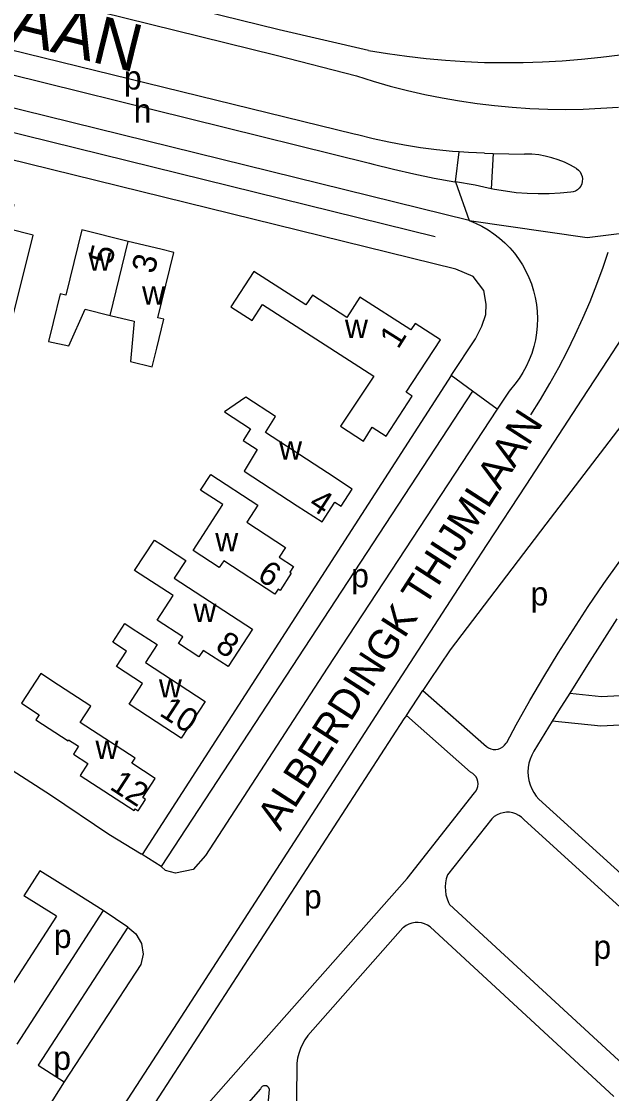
# Model space of a CAD drawing. Extents: x 161141 to 163125, y 381621 to 383200.
# Drawn here: x 161502.1 to 161601.6, y 382000.5 to 382181.3 of the extents above; entities that cross this region are included whole.
import ezdxf

# ---------------------------------------------------------------- set-up
doc = ezdxf.new("R2010")
doc.units = 0
for name, color, linetype in [('BLT_Basislijn', 7, 'Continuous'), ('BLT_Bebouwing', 7, 'Continuous'), ('BLT_Centroide', 7, 'Continuous'), ('BLT_Huisnummer', 7, 'Continuous'), ('BLT_Onderverdeling_panden', 7, 'Continuous'), ('BLT_Straatnaam', 7, 'Continuous'), ('BLT_Straatnaam_hoofdweg', 7, 'Continuous'), ('BLT_Vlakafsluiter', 7, 'Continuous')]:
    doc.layers.add(name, color=color, linetype=linetype)

msp = doc.modelspace()

# ---------------------------------------------------------------- linework, layer by layer
at = {"layer": 'BLT_Basislijn'}
for p, q in [((161577.61, 382147.74), (161438.48, 382181.99)), ((161580.2, 382159.09), (161581.68, 382159.05)), ((161581.68, 382159.05), (161581.34, 382153.08)), ((161581.68, 382159.05), (161586.96, 382158.93)), ((161578.66, 382153.71), (161575.32, 382154.24)), ((161601.04, 382124.28), (161603.27, 382127.68)), ((161574.59, 382121.57), (161522.49, 382040.82)), ((161578.19, 382118.94), (161574.59, 382121.57)), ((161578.19, 382118.94), (161525.69, 382038.83)), ((161582.34, 382115.91), (161578.19, 382118.94)), ((161584.34, 382118.95), (161582.34, 382115.91)), ((161575.81, 382085.68), (161580.67, 382093.11)), ((161567.03, 382064.29), (161569.83, 382068.49)), ((161522.49, 382040.82), (161522.29, 382040.94)), ((161525.69, 382038.83), (161522.49, 382040.82)), ((161515.93, 382031.42), (161501.34, 382008.86)), ((161520.09, 382028.61), (161515.93, 382031.42)), ((161508.02, 382030.46), (161496.2, 382012.19)), ((161520.09, 382028.61), (161504.93, 382005.34)), ((161522.27, 382022.3), (161509.31, 382002.51)), ((161478.82, 381936.02), (161528.43, 382012.47)), ((161504.93, 382005.34), (161509.31, 382002.51)), ((161509.31, 382002.51), (161504.27, 381994.49))]:
    msp.add_line(p, q, dxfattribs=at)
for points in [[(161560.62, 382176.41), (161545.57, 382179.87), (161414.48, 382212.15)], [(161417.1, 382207.43), (161417.87, 382207.02), (161545.08, 382175.58), (161558.6, 382172.13)], [(161575.91, 382159.3), (161574.79, 382159.38), (161572.09, 382159.65), (161569.4, 382159.99), (161566.73, 382160.42), (161564.06, 382160.92), (161561.42, 382161.5), (161558.79, 382162.16), (161558.23, 382162.31), (161500, 382176.55), (161440.48, 382191.25), (161423.98, 382195.51), (161417.63, 382197.28)], [(161416.7, 382193.12), (161425.52, 382190.9), (161439.31, 382187.51), (161500, 382172.47), (161560.84, 382157.4), (161561.46, 382157.23), (161564.86, 382156.37), (161568.29, 382155.59), (161571.73, 382154.88), (161575.19, 382154.26), (161575.32, 382154.24)], [(161571.87, 382145), (161411.72, 382184.47), (161385.01, 382191.48)], [(161382.01, 382187.19), (161381.71, 382186.78), (161374.84, 382166.75), (161370.17, 382155.35), (161365.86, 382146.45), (161365.8, 382143.9), (161366.88, 382142.33), (161374.51, 382137.13), (161383.63, 382131.44), (161404.83, 382117.4), (161413.7, 382111.85), (161413.96, 382111.85), (161423.8, 382105.03), (161440.74, 382094.38), (161440.77, 382094.15), (161441.8, 382093.21), (161455.89, 382084.27), (161457.77, 382082.61), (161459.58, 382081.61), (161462.78, 382079.32), (161507, 382050.9), (161516.84, 382044.29), (161522.29, 382040.94)], [(161574.59, 382121.57), (161578.68, 382127.76), (161579.74, 382129.89), (161580.44, 382131.88), (161580.51, 382133.62), (161580.11, 382135.93), (161578.32, 382138.29), (161575.39, 382139.5), (161382.01, 382187.19)], [(161560.62, 382176.41), (161563.86, 382175.88), (161567.11, 382175.42), (161570.36, 382175.04), (161573.63, 382174.75), (161576.9, 382174.53), (161580.18, 382174.39), (161583.46, 382174.34), (161586.74, 382174.36), (161590.01, 382174.46), (161593.29, 382174.65), (161596.56, 382174.91), (161599.82, 382175.25), (161603.07, 382175.67), (161606.31, 382176.18), (161609.54, 382176.76), (161612.75, 382177.41), (161615.95, 382178.15), (161619.12, 382178.96), (161622.28, 382179.86), (161625.41, 382180.83), (161628.52, 382181.87)], [(161558.6, 382172.13), (161561.45, 382171.23), (161564.32, 382170.4), (161567.21, 382169.65), (161570.12, 382168.98), (161573.05, 382168.39), (161575.99, 382167.88), (161578.95, 382167.44), (161581.92, 382167.09), (161584.89, 382166.81), (161587.87, 382166.62), (161590.86, 382166.5), (161593.85, 382166.47), (161596.83, 382166.51), (161599.82, 382166.64), (161602.8, 382166.84)], [(161575.32, 382154.24), (161575.91, 382159.3)], [(161580.2, 382159.09), (161577.49, 382159.19), (161575.91, 382159.3)], [(161595.72, 382156.48), (161594.73, 382157.05), (161593.71, 382157.54), (161592.65, 382157.97), (161591.57, 382158.32), (161590.46, 382158.59), (161589.34, 382158.78), (161588.21, 382158.9), (161587.07, 382158.93), (161586.96, 382158.93)], [(161595.72, 382156.48), (161596.05, 382156.22), (161596.32, 382155.91), (161596.53, 382155.55), (161596.67, 382155.15), (161596.72, 382154.74), (161596.7, 382154.33), (161596.6, 382153.92), (161596.43, 382153.54), (161596.18, 382153.2), (161595.88, 382152.92), (161595.53, 382152.7), (161595.14, 382152.55), (161594.79, 382152.48)], [(161581.34, 382153.08), (161580.1, 382153.34), (161578.66, 382153.71)], [(161594.79, 382152.48), (161592.95, 382152.31), (161591.1, 382152.22), (161589.25, 382152.2), (161587.41, 382152.27), (161585.56, 382152.42), (161583.73, 382152.65), (161581.9, 382152.96), (161581.34, 382153.08)], [(161577.61, 382147.74), (161578.71, 382147.28), (161579.78, 382146.75), (161580.81, 382146.16), (161581.8, 382145.49), (161582.74, 382144.76), (161583.63, 382143.97), (161584.47, 382143.11), (161585.24, 382142.21), (161585.96, 382141.26), (161586.61, 382140.26), (161587.18, 382139.21), (161587.69, 382138.14), (161588.13, 382137.03), (161588.49, 382135.89), (161588.77, 382134.73), (161588.98, 382133.56), (161589.1, 382132.37), (161589.15, 382131.18), (161589.11, 382129.99), (161589, 382128.8), (161588.8, 382127.63), (161588.53, 382126.47), (161588.18, 382125.33), (161587.76, 382124.21), (161587.26, 382123.13), (161586.69, 382122.08), (161586.05, 382121.08), (161585.34, 382120.12), (161584.57, 382119.21), (161584.34, 382118.95)], [(161588.02, 382114.95), (161589.65, 382117.57), (161591.22, 382120.23), (161592.72, 382122.93), (161594.15, 382125.67), (161595.5, 382128.45), (161596.79, 382131.25), (161598, 382134.1), (161599.14, 382136.97), (161600.2, 382139.87), (161601.06, 382142.4)], [(161580.67, 382093.11), (161587.21, 382103.11), (161596.65, 382117.6), (161601.04, 382124.28)], [(161608.29, 382119.77), (161590.57, 382096.52), (161574.42, 382075.33), (161570.96, 382070.18), (161569.83, 382068.49)], [(161582.34, 382115.91), (161553.69, 382072.26), (161533.14, 382040.65), (161531.06, 382038.31), (161528.12, 382037.69), (161526.43, 382038.15), (161525.69, 382038.83)], [(161569.83, 382068.49), (161580.52, 382059.04), (161580.87, 382058.81), (161581.26, 382058.64), (161581.68, 382058.55), (161582.1, 382058.54), (161582.52, 382058.61), (161582.92, 382058.75), (161583.28, 382058.97), (161583.6, 382059.25), (161583.86, 382059.59), (161583.96, 382059.75), (161585.57, 382062.72), (161587.85, 382066.78), (161590.21, 382070.81), (161592.64, 382074.8), (161595.13, 382078.74), (161597.69, 382082.65), (161600.32, 382086.51), (161603.01, 382090.32)], [(161528.43, 382012.47), (161564.31, 382067.9), (161575.81, 382085.68)], [(161602.54, 382080.58), (161597.59, 382072.84), (161594.57, 382068.02)], [(161594.57, 382068.02), (161592.71, 382065.07), (161591.62, 382063.3)], [(161594.57, 382068.02), (161599.91, 382067.48), (161607.11, 382067.88)], [(161510.29, 381976.65), (161512.67, 381975.06), (161540.81, 382007.02), (161543.84, 382010.43), (161567.14, 382036.81), (161578.53, 382051.26), (161578.78, 382051.57), (161578.98, 382051.94), (161579.1, 382052.33), (161579.14, 382052.74), (161579.1, 382053.16), (161578.99, 382053.55), (161578.8, 382053.92), (161578.54, 382054.24), (161578.23, 382054.51), (161577.87, 382054.71), (161567.03, 382064.29)], [(161567.03, 382064.29), (161566.63, 382063.69), (161525.32, 382000), (161510.29, 381976.65)], [(161591.62, 382063.3), (161588.51, 382058.25), (161588.17, 382057.61), (161587.89, 382056.93), (161587.7, 382056.22), (161587.58, 382055.5), (161587.54, 382054.77), (161587.58, 382054.04), (161587.7, 382053.31), (161587.9, 382052.61), (161588.17, 382051.93), (161588.51, 382051.29), (161588.93, 382050.68), (161589.35, 382050.19), (161617.78, 382024.38)], [(161617.78, 382024.38), (161620.79, 382027.93), (161616.93, 382061.19), (161613.89, 382062.42), (161610.66, 382063.02), (161607.35, 382062.89), (161599.8, 382062.46), (161591.62, 382063.3)], [(161619.33, 382017.17), (161586.84, 382046.76), (161586.43, 382047.13), (161585.99, 382047.44), (161585.49, 382047.69), (161584.98, 382047.86), (161584.44, 382047.95), (161583.89, 382047.96), (161583.35, 382047.89), (161582.82, 382047.75), (161582.32, 382047.52), (161581.86, 382047.23), (161581.44, 382046.88), (161573.98, 382037.41), (161573.77, 382036.76), (161573.64, 382036.09), (161573.58, 382035.4), (161573.61, 382034.71), (161573.71, 382034.03), (161573.89, 382033.37), (161574.15, 382032.74), (161574.32, 382032.41), (161605.66, 382003.53)], [(161505.21, 382038.09), (161502.54, 382033.86)], [(161510.73, 382034.66), (161505.21, 382038.09)], [(161508.02, 382030.46), (161502.54, 382033.86)], [(161515.93, 382031.42), (161510.73, 382034.66)], [(161520.09, 382028.61), (161521.44, 382027.48), (161522.36, 382025.86), (161522.64, 382024.01), (161522.27, 382022.3)], [(161602.04, 382000.06), (161571.03, 382028.64), (161570.58, 382028.93), (161570.09, 382029.16), (161569.58, 382029.3), (161569.04, 382029.38), (161568.51, 382029.36), (161567.98, 382029.28), (161567.47, 382029.11), (161566.99, 382028.87), (161566.55, 382028.56), (161566.46, 382028.49), (161550.41, 382010.32), (161549.93, 382009.62), (161549.51, 382008.89), (161549.17, 382008.11), (161548.9, 382007.31), (161548.7, 382006.49), (161548.59, 382005.65), (161548.56, 382005.09), (161548.43, 381995.12)], [(161543.41, 381995.06), (161543.95, 382001.24), (161543.84, 382001.5), (161543.67, 382001.69), (161543.46, 382001.81), (161543.21, 382001.86), (161542.97, 382001.83), (161542.74, 382001.72), (161542.57, 382001.55), (161542.45, 382001.33), (161518.42, 381974.02)]]:
    msp.add_lwpolyline(points, dxfattribs=at)
at = {"layer": 'BLT_Bebouwing'}
for points in [[(161500.92, 382150.39), (161488.7, 382153.43), (161486.57, 382144.83), (161488.4, 382144.38), (161486.43, 382136.45), (161494.25, 382134.5), (161493.09, 382129.81), (161499.02, 382128.34), (161498.94, 382127.87), (161499.71, 382127.68), (161504.09, 382145.27), (161499.9, 382146.3)], [(161541.32, 382139.15), (161537.46, 382133.17), (161541.05, 382130.85), (161542.78, 382133.54), (161561.57, 382121.49), (161555.92, 382113.04), (161559.8, 382110.54), (161561.29, 382112.86), (161563.62, 382111.37), (161568.01, 382118.13), (161567.01, 382118.77), (161572.76, 382127.63), (161568.54, 382130.38), (161567.81, 382129.27), (161559.21, 382134.83), (161556.99, 382131.39), (161551.18, 382135.16), (161550.07, 382133.5)]]:
    msp.add_lwpolyline(points, close=True, dxfattribs=at)
for points in [[(161520.14, 382144.21), (161512.32, 382146.13), (161509.63, 382135.13), (161508.66, 382135.37), (161507.47, 382130.52), (161506.69, 382127.32), (161510.14, 382126.59), (161512.89, 382132.77), (161517.08, 382131.74)], [(161524.15, 382123.03), (161524.93, 382126.23), (161526.12, 382131.09), (161525.15, 382131.33), (161527.84, 382142.32), (161525.63, 382142.87), (161520.14, 382144.21)], [(161517.08, 382131.74), (161521.15, 382130.74), (161520.5, 382123.93), (161524.15, 382123.03)], [(161548.62, 382099.65), (161552.81, 382096.92), (161554.98, 382100.25), (161556.04, 382099.56), (161557.92, 382102.46), (161553.74, 382105.19), (161543.28, 382112), (161544.99, 382114.67), (161539.95, 382117.92), (161536.36, 382115.45), (161540.76, 382112.61), (161539.49, 382110.63), (161541.86, 382109.11), (161539.66, 382105.48), (161548.62, 382099.65)], [(161534.05, 382104.91), (161542.01, 382099.73), (161540.13, 382096.85), (161546.65, 382092.6), (161545.58, 382090.96), (161547.98, 382089.4), (161547.36, 382088.43), (161547.63, 382088.25), (161545.75, 382085.37), (161545.43, 382085.58), (161544.88, 382084.72), (161536.23, 382090.36), (161535.49, 382089.23), (161531.08, 382092.11), (161536.1, 382099.82), (161532.33, 382102.28), (161534.05, 382104.91)], [(161525.65, 382093.14), (161529.84, 382090.41), (161527.88, 382087.41), (161541.06, 382078.82), (161536.96, 382072.53), (161532.76, 382075.26), (161532.06, 382074.18), (161528.63, 382076.41), (161529.35, 382077.52), (161525.01, 382080.35), (161527.7, 382084.49), (161521.2, 382088.73), (161524.55, 382093.86), (161525.65, 382093.14)], [(161524.87, 382063.2), (161520.27, 382066.2), (161522.53, 382069.67), (161518.14, 382072.53), (161519.82, 382075.12), (161517.52, 382076.62), (161519.58, 382079.77), (161520.82, 382078.96), (161525.02, 382076.22), (161523.05, 382073.2), (161533.09, 382066.65), (161529.06, 382060.46), (161524.87, 382063.2)], [(161504.55, 382063.54), (161509.99, 382059.99), (161510.09, 382060.15), (161511.73, 382059.08), (161510.88, 382057.78), (161513.35, 382056.17), (161512.05, 382054.18), (161521.14, 382048.26), (161521.32, 382048.53), (161521.79, 382048.22), (161523.04, 382050.14), (161522.59, 382050.43), (161524.68, 382053.64), (161520.73, 382056.22), (161521.29, 382057.07), (161512.02, 382063.11), (161513.81, 382065.86), (161508.37, 382069.41), (161505.41, 382071.34), (161502.14, 382066.33), (161505.11, 382064.4), (161504.55, 382063.54)]]:
    msp.add_lwpolyline(points, dxfattribs=at)
at = {"layer": 'BLT_Onderverdeling_panden'}
msp.add_line((161517.08, 382131.74), (161520.14, 382144.21), dxfattribs=at)
at = {"layer": 'BLT_Vlakafsluiter'}
msp.add_line((161575.32, 382154.24), (161577.61, 382147.74), dxfattribs=at)
msp.add_lwpolyline([(161577.61, 382147.74), (161597.53, 382144.84), (161609.26, 382146.34), (161626.34, 382152.03)], dxfattribs=at)

# ---------------------------------------------------------------- texts
at = {"layer": 'BLT_Centroide'}
for s, p in [('p', (161519.42, 382169.81)), ('h', (161521.05, 382164.23)), ('w', (161513.41, 382139.25)), ('w', (161522.47, 382133.55)), ('w', (161556.68, 382127.91)), ('w', (161545.57, 382107.41)), ('w', (161534.81, 382091.95)), ('p', (161557.74, 382085.89)), ('p', (161587.98, 382082.82)), ('w', (161531.12, 382080.03)), ('w', (161525.31, 382067.31)), ('w', (161514.61, 382056.95)), ('p', (161549.78, 382031.74)), ('p', (161507.6, 382025.08)), ('p', (161598.59, 382023.24)), ('p', (161507.51, 382004.53))]:
    msp.add_text(s, height=4, dxfattribs=at).set_placement(p)
at = {"layer": 'BLT_Huisnummer'}
for s, rotation, p in [('5', 76.2314, (161517.33, 382140.15)), ('3', 76.2314, (161524.52, 382138.6)), ('1', 57.7998, (161565.64, 382125.91)), ('4', 326.9074, (161550.36, 382099.43)), ('6', 326.9101, (161541.68, 382087.35)), ('8', 326.9128, (161534.61, 382075.41)), ('10', 326.894, (161525.22, 382064.39)), ('12', 326.9137, (161516.84, 382051.97))]:
    msp.add_text(s, height=4, rotation=rotation, dxfattribs=at).set_placement(p)
at = {"layer": 'BLT_Straatnaam'}
msp.add_text('ALBERDINGK THIJMLAAN', height=5, rotation=57.1808, dxfattribs=at).set_placement((161545.74, 382044.64))
at = {"layer": 'BLT_Straatnaam_hoofdweg'}
msp.add_text('DR SCHAEPMANLAAN', height=8, rotation=346.1097, dxfattribs=at).set_placement((161410.43, 382200.08))

doc.saveas('drawing.dxf')
